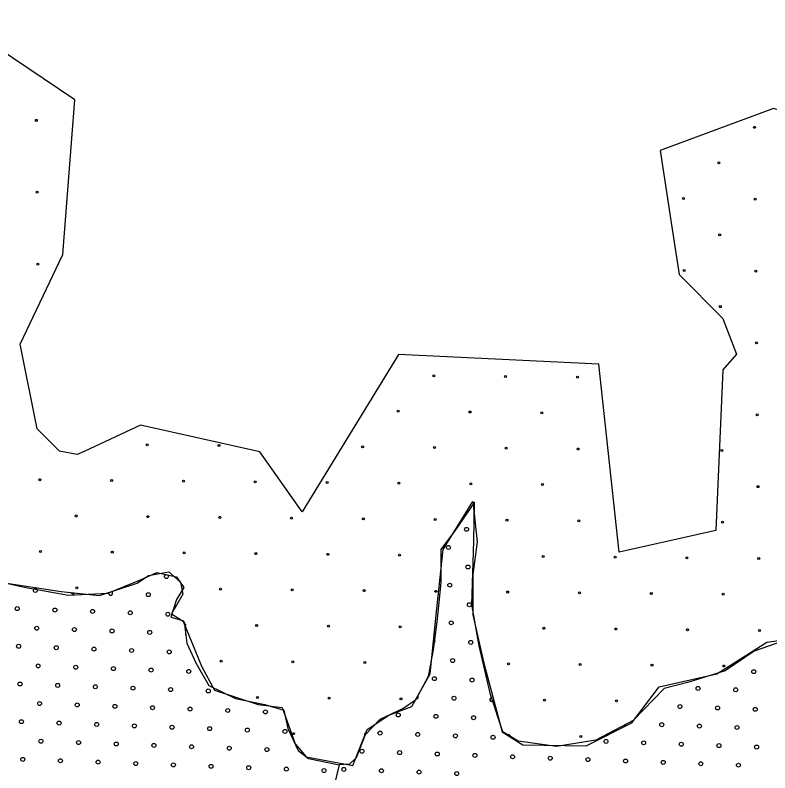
# Model space of a CAD drawing. Extents: x 1612280 to 1883141, y 560852 to 780851.
# Drawn here: x 1786334 to 1790375, y 697463 to 701518 of the extents above; entities that cross this region are included whole.
import ezdxf

# ---------------------------------------------------------------- set-up
doc = ezdxf.new("R2010")
doc.units = 0
for name, color, linetype in [('DESIGN - EROSION CONTROL - Devices', 7, 'Continuous'), ('DESIGN - SCRATCH - User 1', 7, 'Continuous'), ('DESIGN - TRAFFIC CONTROL PERMANENT - Pavement Marking Text', 7, 'Continuous')]:
    doc.layers.add(name, color=color, linetype=linetype)

msp = doc.modelspace()

# ---------------------------------------------------------------- linework, layer by layer
at = {"layer": 'DESIGN - EROSION CONTROL - Devices'}
for centre in [(1786447.3, 700954.6), (1786447.3, 700954.6), (1790292.9, 700917.3), (1790292.9, 700917.3), (1790102.5, 700726.9), (1790102.5, 700726.9), (1786451.1, 700570.1), (1786451.1, 700570.1), (1789912.1, 700536.5), (1789912.1, 700536.5), (1790296.6, 700532.7), (1790296.6, 700532.7), (1790106.2, 700342.3), (1790106.2, 700342.3), (1786454.8, 700185.5), (1786454.8, 700185.5), (1789915.8, 700151.9), (1789915.8, 700151.9), (1790300.3, 700148.2), (1790300.3, 700148.2), (1790109.9, 699957.8), (1790109.9, 699957.8), (1790304.1, 699763.6), (1790304.1, 699763.6), (1788575.4, 699588.2), (1788575.4, 699588.2), (1788960, 699584.4), (1788960, 699584.4), (1789344.6, 699580.7), (1789344.6, 699580.7), (1788385, 699397.8), (1788385, 699397.8), (1788769.6, 699394), (1788769.6, 699394), (1789154.1, 699390.3), (1789154.1, 699390.3), (1790307.8, 699379.1), (1790307.8, 699379.1), (1787041, 699218.5), (1787041, 699218.5), (1787425.5, 699214.8), (1787425.5, 699214.8), (1788194.6, 699207.3), (1788194.6, 699207.3), (1788579.2, 699203.6), (1788579.2, 699203.6), (1788963.7, 699199.9), (1788963.7, 699199.9), (1789348.3, 699196.1), (1789348.3, 699196.1), (1790117.4, 699188.7), (1790117.4, 699188.7), (1786466, 699031.9), (1786466, 699031.9), (1786850.6, 699028.1), (1786850.6, 699028.1), (1787235.1, 699024.4), (1787235.1, 699024.4), (1787619.7, 699020.7), (1787619.7, 699020.7), (1788004.2, 699016.9), (1788004.2, 699016.9), (1788388.8, 699013.2), (1788388.8, 699013.2), (1788773.3, 699009.5), (1788773.3, 699009.5), (1789157.9, 699005.7), (1789157.9, 699005.7), (1790311.5, 698994.5), (1790311.5, 698994.5), (1786660.2, 698837.7), (1786660.2, 698837.7), (1787044.7, 698834), (1787044.7, 698834), (1787429.3, 698830.3), (1787429.3, 698830.3), (1787813.8, 698826.5), (1787813.8, 698826.5), (1788198.4, 698822.8), (1788198.4, 698822.8), (1788582.9, 698819.1), (1788582.9, 698819.1), (1788967.5, 698815.3), (1788967.5, 698815.3), (1789352, 698811.6), (1789352, 698811.6), (1790121.1, 698804.1), (1790121.1, 698804.1), (1786469.7, 698647.3), (1786469.7, 698647.3), (1786854.3, 698643.6), (1786854.3, 698643.6), (1787238.8, 698639.8), (1787238.8, 698639.8), (1787623.4, 698636.1), (1787623.4, 698636.1), (1788008, 698632.4), (1788008, 698632.4), (1788392.5, 698628.6), (1788392.5, 698628.6), (1789161.6, 698621.2), (1789161.6, 698621.2), (1789546.2, 698617.4), (1789546.2, 698617.4), (1789930.7, 698613.7), (1789930.7, 698613.7), (1790315.3, 698610), (1790315.3, 698610), (1786663.9, 698453.2), (1786663.9, 698453.2), (1787433, 698445.7), (1787433, 698445.7), (1787817.5, 698442), (1787817.5, 698442), (1788202.1, 698438.2), (1788202.1, 698438.2), (1788586.6, 698434.5), (1788586.6, 698434.5), (1788971.2, 698430.8), (1788971.2, 698430.8), (1789355.8, 698427), (1789355.8, 698427), (1789740.3, 698423.3), (1789740.3, 698423.3), (1790124.9, 698419.6), (1790124.9, 698419.6), (1787627.1, 698251.6), (1787627.1, 698251.6), (1788011.7, 698247.8), (1788011.7, 698247.8), (1788396.2, 698244.1), (1788396.2, 698244.1), (1789165.3, 698236.6), (1789165.3, 698236.6), (1789549.9, 698232.9), (1789549.9, 698232.9), (1789934.5, 698229.2), (1789934.5, 698229.2), (1790319, 698225.4), (1790319, 698225.4), (1787436.7, 698061.2), (1787436.7, 698061.2), (1787821.3, 698057.4), (1787821.3, 698057.4), (1788205.8, 698053.7), (1788205.8, 698053.7), (1788974.9, 698046.2), (1788974.9, 698046.2), (1789359.5, 698042.5), (1789359.5, 698042.5), (1789744, 698038.8), (1789744, 698038.8), (1790128.6, 698035), (1790128.6, 698035), (1787630.9, 697867), (1787630.9, 697867), (1788015.4, 697863.3), (1788015.4, 697863.3), (1788400, 697859.5), (1788400, 697859.5), (1789169.1, 697852.1), (1789169.1, 697852.1), (1789553.6, 697848.3), (1789553.6, 697848.3), (1787825, 697672.9), (1787825, 697672.9), (1789363.2, 697657.9), (1789363.2, 697657.9)]:
    msp.add_circle(centre, 5.28, dxfattribs=at)
for centre, start, end in [((1787242.6, 698255.3), 283.555, 120.4893), ((1788209.6, 697669.1), 85.1414, 231.8881), ((1788978.7, 697661.7), 312.8815, 162.3779)]:
    msp.add_arc(centre, 5.28, start, end, dxfattribs=at)
at = {"layer": 'DESIGN - SCRATCH - User 1'}
for points in [[(1786652.8, 701064.2), (1785978.4, 701517.5)], [(1786652.8, 701064.2), (1785978.4, 701517.5)], [(1786360.8, 699756.4), (1786589.3, 700237.7), (1786652.8, 701064.2)], [(1786360.8, 699756.4), (1786589.3, 700237.7), (1786652.8, 701064.2)], [(1790528.8, 700906.6), (1790476.3, 700994.2), (1790394.6, 701017.5), (1789787.4, 700793.4), (1789851.6, 700373)], [(1790528.8, 700906.6), (1790476.3, 700994.2), (1790394.6, 701017.5), (1789787.4, 700793.4), (1789851.6, 700373)], [(1789851.6, 700373), (1789888.7, 700129.9), (1790123.6, 699894.8), (1790124.5, 699888.2), (1790196.3, 699702.9), (1790124.1, 699620.3), (1790085, 698760.4)], [(1789851.6, 700373), (1789888.7, 700129.9), (1790123.6, 699894.8), (1790124.5, 699888.2), (1790196.3, 699702.9), (1790124.1, 699620.3), (1790085, 698760.4)], [(1787869.9, 698859.3), (1787644.5, 699181.5), (1787005.9, 699323.5), (1786706.3, 699183.6), (1786665.3, 699167.2), (1786571.2, 699184.1), (1786451.2, 699304.2), (1786360.8, 699756.4)], [(1787869.9, 698859.3), (1787644.5, 699181.5), (1787005.9, 699323.5), (1786706.3, 699183.6), (1786665.3, 699167.2), (1786571.2, 699184.1), (1786451.2, 699304.2), (1786360.8, 699756.4)], [(1788386.2, 699701.3), (1787869.9, 698859.3)], [(1788386.2, 699701.3), (1787869.9, 698859.3)], [(1789459.1, 699650.9), (1788386.2, 699701.3)], [(1789459.1, 699650.9), (1788386.2, 699701.3)], [(1789567.9, 698643.3), (1789459.1, 699650.9)], [(1789567.9, 698643.3), (1789459.1, 699650.9)], [(1790091.1, 697992.8), (1790359.6, 698162.1), (1790522.9, 698185.5), (1790686.3, 698092.1), (1790884.7, 698068.7), (1791042.2, 698121.3), (1791129.8, 698232.2), (1791188.1, 698401.5), (1791188.1, 698804.4), (1791188.1, 699131.4), (1791112.2, 699213.2), (1790966.4, 699178.2), (1790855.5, 699195.7)], [(1790091.1, 697992.8), (1790359.6, 698162.1), (1790522.9, 698185.5), (1790686.3, 698092.1), (1790884.7, 698068.7), (1791042.2, 698121.3), (1791129.8, 698232.2), (1791188.1, 698401.5), (1791188.1, 698804.4), (1791188.1, 699131.4), (1791112.2, 699213.2), (1790966.4, 699178.2), (1790855.5, 699195.7)], [(1785683, 699044), (1785738.4, 699044.1), (1785785.1, 698810.5), (1785907.6, 698787.1), (1786082.7, 698611.9), (1786205.2, 698495.2), (1786391.9, 698454.3), (1786619.5, 698413.4), (1786829.5, 698425.1), (1787004.6, 698495.2), (1787092.1, 698536), (1787197.1, 698512.7), (1787237.9, 698454.3), (1787197.1, 698390.1), (1787167.9, 698296.6), (1787232.1, 698279.1)], [(1785683, 699044), (1785738.4, 699044.1), (1785785.1, 698810.5), (1785907.6, 698787.1), (1786082.7, 698611.9), (1786205.2, 698495.2), (1786391.9, 698454.3), (1786619.5, 698413.4), (1786829.5, 698425.1), (1787004.6, 698495.2), (1787092.1, 698536), (1787197.1, 698512.7), (1787237.9, 698454.3), (1787197.1, 698390.1), (1787167.9, 698296.6), (1787232.1, 698279.1)], [(1788793.4, 698910.9), (1788691.5, 698762.8), (1788613.9, 698658.5), (1788613.9, 698483.7), (1788594.5, 698284.7), (1788572.7, 698122.1), (1788546, 697978.9), (1788478.1, 697852.7), (1788415, 697809), (1788286.5, 697748.3), (1788208.9, 697665.8), (1788160.3, 697544.4), (1788124, 697510.4), (1788068.7, 697506.6), (1787703.7, 695987.9)], [(1788793.4, 698910.9), (1788691.5, 698762.8), (1788613.9, 698658.5), (1788613.9, 698483.7), (1788594.5, 698284.7), (1788572.7, 698122.1), (1788546, 697978.9), (1788478.1, 697852.7), (1788415, 697809), (1788286.5, 697748.3), (1788208.9, 697665.8), (1788160.3, 697544.4), (1788124, 697510.4), (1788068.7, 697506.6), (1787703.7, 695987.9)], [(1788142.3, 697502.5), (1788218.2, 697695.2), (1788334.9, 697771.1), (1788457.4, 697817.8), (1788556.6, 697993), (1788591.6, 698343.3), (1788626.6, 698658.7), (1788784.2, 698915.6)], [(1788142.3, 697502.5), (1788218.2, 697695.2), (1788334.9, 697771.1), (1788457.4, 697817.8), (1788556.6, 697993), (1788591.6, 698343.3), (1788626.6, 698658.7), (1788784.2, 698915.6)], [(1790479.4, 698181.1), (1790291.1, 698114.6), (1790136, 698009.3), (1789942.1, 697948.3), (1789809.2, 697915.1), (1789643, 697743.3), (1789443.6, 697637.9), (1789233.1, 697604.7), (1789028.2, 697632.4), (1788945.1, 697682.3), (1788878.6, 697881.8), (1788817.7, 698142.3), (1788778.9, 698364), (1788790, 698702.1), (1788793.4, 698910.9)], [(1790479.4, 698181.1), (1790291.1, 698114.6), (1790136, 698009.3), (1789942.1, 697948.3), (1789809.2, 697915.1), (1789643, 697743.3), (1789443.6, 697637.9), (1789233.1, 697604.7), (1789028.2, 697632.4), (1788945.1, 697682.3), (1788878.6, 697881.8), (1788817.7, 698142.3), (1788778.9, 698364), (1788790, 698702.1), (1788793.4, 698910.9)], [(1788784.2, 698915.6), (1788807.5, 698699.5), (1788784.2, 698524.4), (1788784.2, 698308.3), (1788842.5, 698057.2), (1788941.7, 697683.5)], [(1788784.2, 698915.6), (1788807.5, 698699.5), (1788784.2, 698524.4), (1788784.2, 698308.3), (1788842.5, 698057.2), (1788941.7, 697683.5)], [(1790085, 698760.4), (1789567.9, 698643.3)], [(1790085, 698760.4), (1789567.9, 698643.3)], [(1786251.8, 698484.4), (1786579.9, 698433.1), (1786784.9, 698412.6), (1786986.5, 698477.5), (1787048, 698518.6), (1787157.3, 698539.1), (1787218.8, 698484.4), (1787232.5, 698419.4), (1787171, 698313.4)], [(1786251.8, 698484.4), (1786579.9, 698433.1), (1786784.9, 698412.6), (1786986.5, 698477.5), (1787048, 698518.6), (1787157.3, 698539.1), (1787218.8, 698484.4), (1787232.5, 698419.4), (1787171, 698313.4)], [(1787171, 698313.4), (1787239.2, 698270.8), (1787253.8, 698157.4), (1787301.3, 698051.4), (1787370.7, 697930.7), (1787513.2, 697861.3), (1787670.4, 697828.4), (1787772.7, 697799.1), (1787794.6, 697700.4), (1787849.4, 697583.4), (1787904.2, 697539.5), (1788068.7, 697506.6), (1787703.3, 695989.1)], [(1787171, 698313.4), (1787239.2, 698270.8), (1787253.8, 698157.4), (1787301.3, 698051.4), (1787370.7, 697930.7), (1787513.2, 697861.3), (1787670.4, 697828.4), (1787772.7, 697799.1), (1787794.6, 697700.4), (1787849.4, 697583.4), (1787904.2, 697539.5), (1788068.7, 697506.6), (1787703.3, 695989.1)], [(1787232.1, 698279.1), (1787331.3, 698033.9), (1787401.3, 697905.4), (1787634.7, 697829.5), (1787763.1, 697812), (1787833.1, 697619.3), (1787891.4, 697549.2), (1788142.3, 697502.5)], [(1787232.1, 698279.1), (1787331.3, 698033.9), (1787401.3, 697905.4), (1787634.7, 697829.5), (1787763.1, 697812), (1787833.1, 697619.3), (1787891.4, 697549.2), (1788142.3, 697502.5)], [(1788941.7, 697683.5), (1789052.6, 697613.2), (1789391, 697607.4), (1789636, 697730), (1789781.9, 697922.7), (1790091.1, 697992.8)], [(1788941.7, 697683.5), (1789052.6, 697613.2), (1789391, 697607.4), (1789636, 697730), (1789781.9, 697922.7), (1790091.1, 697992.8)]]:
    msp.add_lwpolyline(points, dxfattribs=at)
at = {"layer": 'DESIGN - TRAFFIC CONTROL PERMANENT - Pavement Marking Text'}
for centre in [(1788751, 698766.2), (1788751, 698766.2), (1788653.9, 698669.1), (1788653.9, 698669.1), (1788758.5, 698564.6), (1788758.5, 698564.6), (1787144, 698513.6), (1787144, 698513.6), (1786442.1, 698439), (1786442.1, 698439), (1788661.4, 698467.5), (1788661.4, 698467.5), (1787047, 698416.6), (1787047, 698416.6), (1788765.9, 698363), (1788765.9, 698363), (1786345.1, 698341.9), (1786345.1, 698341.9), (1786546.7, 698334.4), (1786546.7, 698334.4), (1786748.3, 698327), (1786748.3, 698327), (1786949.9, 698319.5), (1786949.9, 698319.5), (1787151.5, 698312), (1787151.5, 698312), (1786449.6, 698237.3), (1786449.6, 698237.3), (1786651.2, 698229.9), (1786651.2, 698229.9), (1788668.9, 698265.9), (1788668.9, 698265.9), (1786852.8, 698222.4), (1786852.8, 698222.4), (1787054.4, 698214.9), (1787054.4, 698214.9), (1788773.4, 698161.4), (1788773.4, 698161.4), (1786352.5, 698140.3), (1786352.5, 698140.3), (1786554.1, 698132.8), (1786554.1, 698132.8), (1786755.8, 698125.3), (1786755.8, 698125.3), (1786957.4, 698117.9), (1786957.4, 698117.9), (1787159, 698110.4), (1787159, 698110.4), (1788676.3, 698064.3), (1788676.3, 698064.3), (1786457.1, 698035.7), (1786457.1, 698035.7), (1786658.7, 698028.3), (1786658.7, 698028.3), (1786860.3, 698020.8), (1786860.3, 698020.8), (1787061.9, 698013.3), (1787061.9, 698013.3), (1787263.5, 698005.9), (1787263.5, 698005.9), (1790289.2, 698004.6), (1790289.2, 698004.6), (1788579.3, 697967.2), (1788579.3, 697967.2), (1788780.9, 697959.8), (1788780.9, 697959.8), (1786360, 697938.7), (1786360, 697938.7), (1786561.6, 697931.2), (1786561.6, 697931.2), (1786763.2, 697923.7), (1786763.2, 697923.7), (1786964.8, 697916.3), (1786964.8, 697916.3), (1787166.4, 697908.8), (1787166.4, 697908.8), (1789990.5, 697915), (1789990.5, 697915), (1790192.2, 697907.5), (1790192.2, 697907.5), (1787368, 697901.3), (1787368, 697901.3), (1788683.8, 697862.7), (1788683.8, 697862.7), (1786464.5, 697834.1), (1786464.5, 697834.1), (1786666.1, 697826.7), (1786666.1, 697826.7), (1786867.8, 697819.2), (1786867.8, 697819.2), (1787069.4, 697811.7), (1787069.4, 697811.7), (1787271, 697804.3), (1787271, 697804.3), (1787472.6, 697796.8), (1787472.6, 697796.8), (1787674.2, 697789.3), (1787674.2, 697789.3), (1789893.5, 697817.9), (1789893.5, 697817.9), (1790095.1, 697810.4), (1790095.1, 697810.4), (1790296.7, 697803), (1790296.7, 697803), (1788385.1, 697773.1), (1788385.1, 697773.1), (1788586.7, 697765.6), (1788586.7, 697765.6), (1788788.3, 697758.2), (1788788.3, 697758.2), (1786367.5, 697737.1), (1786367.5, 697737.1), (1786569.1, 697729.6), (1786569.1, 697729.6), (1786770.7, 697722.1), (1786770.7, 697722.1), (1786972.3, 697714.7), (1786972.3, 697714.7), (1787173.9, 697707.2), (1787173.9, 697707.2), (1787375.5, 697699.7), (1787375.5, 697699.7), (1789796.4, 697720.8), (1789796.4, 697720.8), (1789998, 697713.4), (1789998, 697713.4), (1790199.6, 697705.9), (1790199.6, 697705.9), (1787577.1, 697692.3), (1787577.1, 697692.3), (1787778.7, 697684.8), (1787778.7, 697684.8), (1788288.1, 697676), (1788288.1, 697676), (1788489.7, 697668.6), (1788489.7, 697668.6), (1788691.3, 697661.1), (1788691.3, 697661.1), (1786472, 697632.5), (1786472, 697632.5), (1786673.6, 697625.1), (1786673.6, 697625.1), (1788892.9, 697653.6), (1788892.9, 697653.6), (1789497.7, 697631.2), (1789497.7, 697631.2), (1789699.3, 697623.8), (1789699.3, 697623.8), (1786875.2, 697617.6), (1786875.2, 697617.6), (1787076.8, 697610.1), (1787076.8, 697610.1), (1787278.4, 697602.6), (1787278.4, 697602.6), (1787480.1, 697595.2), (1787480.1, 697595.2), (1787681.7, 697587.7), (1787681.7, 697587.7), (1788191, 697579), (1788191, 697579), (1789900.9, 697616.3), (1789900.9, 697616.3), (1790102.6, 697608.8), (1790102.6, 697608.8), (1790304.2, 697601.4), (1790304.2, 697601.4), (1788392.6, 697571.5), (1788392.6, 697571.5), (1788594.2, 697564), (1788594.2, 697564), (1788795.8, 697556.6), (1788795.8, 697556.6), (1788997.4, 697549.1), (1788997.4, 697549.1), (1789199, 697541.6), (1789199, 697541.6), (1786374.9, 697535.4), (1786374.9, 697535.4), (1786576.5, 697528), (1786576.5, 697528), (1786778.2, 697520.5), (1786778.2, 697520.5), (1786979.8, 697513), (1786979.8, 697513), (1787181.4, 697505.6), (1787181.4, 697505.6), (1787383, 697498.1), (1787383, 697498.1), (1789400.6, 697534.2), (1789400.6, 697534.2), (1789602.3, 697526.7), (1789602.3, 697526.7), (1789803.9, 697519.2), (1789803.9, 697519.2), (1790005.5, 697511.8), (1790005.5, 697511.8), (1790207.1, 697504.3), (1790207.1, 697504.3), (1787584.6, 697490.6), (1787584.6, 697490.6), (1787786.2, 697483.2), (1787786.2, 697483.2), (1787987.8, 697475.7), (1787987.8, 697475.7), (1788093.9, 697481.9), (1788093.9, 697481.9), (1788295.5, 697474.4), (1788295.5, 697474.4), (1788497.1, 697466.9), (1788497.1, 697466.9), (1788698.7, 697459.5), (1788698.7, 697459.5)]:
    msp.add_circle(centre, 10.6, dxfattribs=at)
for centre, start, end in [((1786643.7, 698431.5), 201.1231, 327.4475), ((1786845.4, 698424), 151.395, 64.3275), ((1787256, 698207.5), 152.2337, 222.4609), ((1788571.8, 698168.9), 304.5989, 40.1078), ((1788482.2, 697870.2), 268.0118, 35.4185), ((1788885.4, 697855.2), 97.7444, 299.105), ((1789594.8, 697728.3), 269.5589, 326.1188)]:
    msp.add_arc(centre, 10.6, start, end, dxfattribs=at)

doc.saveas('drawing.dxf')
